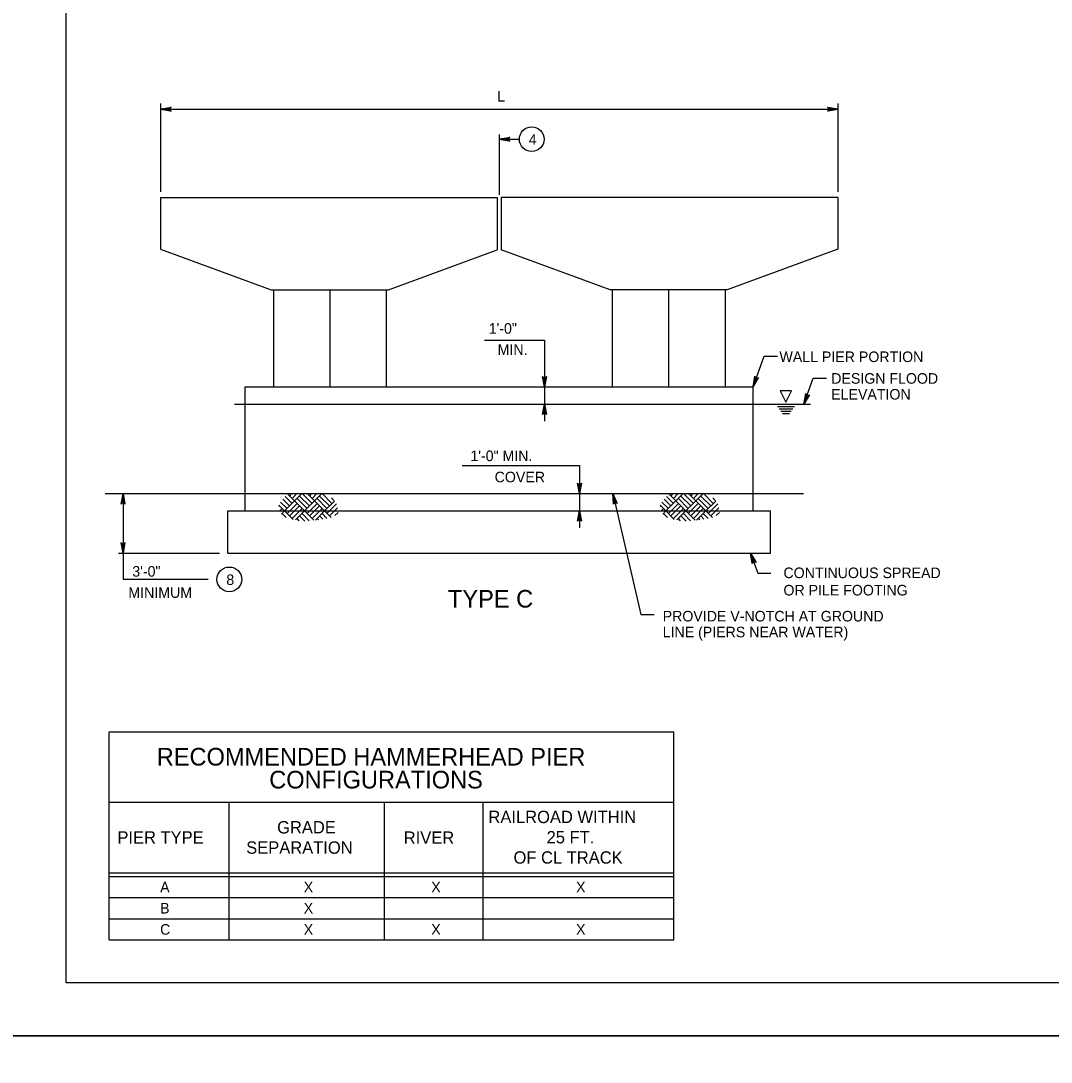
# Model space of a CAD drawing. Extents: x 646165 to 651486, y 296916 to 299292.
# Drawn here: x 648975.7 to 649267.7, y 298096.8 to 298392 of the extents above; entities that cross this region are included whole.
import ezdxf

# ---------------------------------------------------------------- set-up
doc = ezdxf.new("R2010")
doc.units = 0
for name, color, linetype in [('2', 7, 'Continuous'), ('34', 7, 'Continuous'), ('50', 7, 'Continuous'), ('51', 7, 'Continuous'), ('52', 7, 'Continuous'), ('53', 7, 'Continuous'), ('56', 7, 'Continuous'), ('PLT-BNDY', 7, 'Continuous')]:
    doc.layers.add(name, color=color, linetype=linetype)

msp = doc.modelspace()

# ---------------------------------------------------------------- linework, layer by layer
at = {"layer": '2'}
for p, q in [((648988.59, 298119.25), (648988.59, 298683.25)), ((649774.59, 298119.25), (648988.59, 298119.25))]:
    msp.add_line(p, q, dxfattribs=at)
at = {"layer": '34'}
for p, q in [((649192.53, 298286.09), (649192.53, 298286.09)), ((649036.23, 298283.35), (649199.51, 298283.35)), ((649190.18, 298282.68), (649194.97, 298282.68)), ((649190.65, 298282.01), (649194.49, 298282.01)), ((649191.13, 298281.35), (649194.01, 298281.35)), ((649191.61, 298280.68), (649193.53, 298280.68)), ((648999.57, 298257.97), (649197.5, 298257.97))]:
    msp.add_line(p, q, dxfattribs=at)
msp.add_lwpolyline([(649192.53, 298283.88), (649194.13, 298287.08), (649190.93, 298287.08), (649192.53, 298283.88)], dxfattribs=at)
at = {"layer": '50'}
for p, q in [((649111.29, 298359.82), (649111.29, 298342.67)), ((649063.29, 298315.72), (649063.29, 298288.23)), ((649159.29, 298315.72), (649159.29, 298288.23))]:
    msp.add_line(p, q, dxfattribs=at)
at = {"layer": '51'}
for p, q in [((649015.29, 298341.94), (649110.76, 298341.94)), ((649015.29, 298341.94), (649015.29, 298327.32)), ((649110.76, 298341.94), (649110.76, 298327.12)), ((649207.3, 298341.94), (649111.83, 298341.94)), ((649111.83, 298341.94), (649111.83, 298327.12)), ((649207.3, 298341.94), (649207.3, 298327.32)), ((649015.29, 298327.32), (649046.69, 298315.72)), ((649079.89, 298315.72), (649110.76, 298327.12)), ((649142.7, 298315.72), (649111.83, 298327.12)), ((649207.3, 298327.32), (649175.9, 298315.72)), ((649046.69, 298315.72), (649079.89, 298315.72)), ((649047.29, 298315.72), (649047.29, 298288.23)), ((649079.29, 298315.72), (649079.29, 298288.23)), ((649175.9, 298315.72), (649142.7, 298315.72)), ((649143.3, 298315.72), (649143.3, 298288.23)), ((649175.3, 298315.72), (649175.3, 298288.23)), ((649039.29, 298288.23), (649183.3, 298288.23)), ((649039.29, 298253.09), (649039.29, 298288.23)), ((649183.3, 298253.09), (649183.3, 298288.23)), ((649034.42, 298253.09), (649188.17, 298253.09)), ((649034.42, 298241.09), (649034.42, 298253.09)), ((649188.17, 298241.09), (649188.17, 298253.09)), ((649034.42, 298241.09), (649188.17, 298241.09))]:
    msp.add_line(p, q, dxfattribs=at)
at = {"layer": '52'}
for p, q in [((649015.29, 298368.54), (649015.29, 298343.54)), ((649015.29, 298366.94), (649207.3, 298366.94)), ((649207.3, 298368.54), (649207.3, 298343.54)), ((649111.29, 298358.45), (649117.01, 298358.45)), ((649107.1, 298301.51), (649124.11, 298301.51)), ((649124.11, 298301.51), (649124.11, 298278.54)), ((649100.78, 298265.89), (649134.02, 298265.89)), ((649134.02, 298265.89), (649134.02, 298248.29)), ((649004.67, 298257.97), (649004.67, 298233.7)), ((649003.43, 298241.09), (649031.99, 298241.09)), ((649004.67, 298233.7), (649028.77, 298233.7)), ((649000.78, 298131.44), (649000.78, 298190.44)), ((649000.78, 298190.44), (649160.78, 298190.44)), ((649160.78, 298131.44), (649160.78, 298190.44)), ((649000.78, 298170.44), (649160.78, 298170.44)), ((649034.78, 298131.44), (649034.78, 298170.44)), ((649078.78, 298131.44), (649078.78, 298170.44)), ((649106.78, 298131.44), (649106.78, 298170.44)), ((649160.78, 298131.44), (649160.78, 298170.44)), ((649000.78, 298150.44), (649160.78, 298150.44)), ((649000.78, 298149.44), (649160.78, 298149.44)), ((649000.78, 298143.44), (649160.78, 298143.44)), ((649000.78, 298137.44), (649160.78, 298137.44)), ((649000.78, 298131.44), (649160.78, 298131.44))]:
    msp.add_line(p, q, dxfattribs=at)
for points in [[(649015.29, 298366.94), (649018.28, 298367.5), (649018.16, 298367.42), (649018.05, 298367.34), (649017.99, 298367.24), (649017.93, 298367.14), (649017.91, 298367.04), (649017.89, 298366.94), (649017.91, 298366.84), (649017.93, 298366.74), (649017.99, 298366.64), (649018.05, 298366.54), (649018.16, 298366.46), (649018.28, 298366.38), (649015.29, 298366.94), (649018.16, 298366.46), (649018.05, 298366.54), (649015.29, 298366.94), (649017.99, 298366.64), (649017.93, 298366.74), (649015.29, 298366.94), (649017.91, 298366.84), (649017.89, 298366.94), (649015.29, 298366.94), (649017.91, 298367.04), (649017.93, 298367.14), (649015.29, 298366.94), (649017.99, 298367.24), (649018.05, 298367.34), (649015.29, 298366.94), (649018.16, 298367.42)], [(649207.3, 298366.94), (649204.31, 298366.38), (649204.43, 298366.46), (649204.54, 298366.54), (649204.6, 298366.64), (649204.66, 298366.74), (649204.68, 298366.84), (649204.7, 298366.94), (649204.68, 298367.04), (649204.66, 298367.14), (649204.6, 298367.24), (649204.54, 298367.34), (649204.43, 298367.42), (649204.31, 298367.5), (649207.3, 298366.94), (649204.43, 298367.42), (649204.54, 298367.34), (649207.3, 298366.94), (649204.6, 298367.24), (649204.66, 298367.14), (649207.3, 298366.94), (649204.68, 298367.04), (649204.7, 298366.94), (649207.3, 298366.94), (649204.68, 298366.84), (649204.66, 298366.74), (649207.3, 298366.94), (649204.6, 298366.64), (649204.54, 298366.54), (649207.3, 298366.94), (649204.43, 298366.46)], [(649111.29, 298358.45), (649114.28, 298359.01), (649114.16, 298358.93), (649114.05, 298358.85), (649113.99, 298358.75), (649113.93, 298358.65), (649113.91, 298358.55), (649113.89, 298358.45), (649113.91, 298358.35), (649113.93, 298358.25), (649113.99, 298358.15), (649114.05, 298358.05), (649114.16, 298357.97), (649114.28, 298357.89), (649111.29, 298358.45), (649114.16, 298357.97), (649114.05, 298358.05), (649111.29, 298358.45), (649113.99, 298358.15), (649113.93, 298358.25), (649111.29, 298358.45), (649113.91, 298358.35), (649113.89, 298358.45), (649111.29, 298358.45), (649113.91, 298358.55), (649113.93, 298358.65), (649111.29, 298358.45), (649113.99, 298358.75), (649114.05, 298358.85), (649111.29, 298358.45), (649114.16, 298358.93)], [(649183.3, 298288.23), (649186.42, 298296.89), (649190.13, 298296.89)], [(649124.11, 298288.22), (649123.55, 298291.21), (649123.63, 298291.09), (649123.71, 298290.98), (649123.81, 298290.92), (649123.91, 298290.86), (649124.01, 298290.84), (649124.11, 298290.82), (649124.21, 298290.84), (649124.31, 298290.86), (649124.41, 298290.92), (649124.51, 298290.98), (649124.59, 298291.09), (649124.67, 298291.21), (649124.11, 298288.22), (649124.59, 298291.09), (649124.51, 298290.98), (649124.11, 298288.22), (649124.41, 298290.92), (649124.31, 298290.86), (649124.11, 298288.22), (649124.21, 298290.84), (649124.11, 298290.82), (649124.11, 298288.22), (649124.01, 298290.84), (649123.91, 298290.86), (649124.11, 298288.22), (649123.81, 298290.92), (649123.71, 298290.98), (649124.11, 298288.22), (649123.63, 298291.09)], [(649183.3, 298288.23), (649183.78, 298291.22), (649183.82, 298291.09), (649183.85, 298290.95), (649183.93, 298290.86), (649184, 298290.77), (649184.09, 298290.72), (649184.18, 298290.67), (649184.28, 298290.66), (649184.38, 298290.64), (649184.49, 298290.66), (649184.61, 298290.68), (649184.72, 298290.76), (649184.83, 298290.84), (649183.3, 298288.23), (649184.72, 298290.76), (649184.61, 298290.68), (649183.3, 298288.23), (649184.49, 298290.66), (649184.38, 298290.64), (649183.3, 298288.23), (649184.28, 298290.66), (649184.18, 298290.67), (649183.3, 298288.23), (649184.09, 298290.72), (649184, 298290.77), (649183.3, 298288.23), (649183.93, 298290.86), (649183.85, 298290.95), (649183.3, 298288.23), (649183.82, 298291.09)], [(649197.68, 298283.35), (649200.32, 298290.66), (649204.03, 298290.66)], [(649197.68, 298283.35), (649198.17, 298286.34), (649198.21, 298286.21), (649198.24, 298286.07), (649198.32, 298285.98), (649198.39, 298285.89), (649198.48, 298285.84), (649198.57, 298285.79), (649198.67, 298285.78), (649198.77, 298285.76), (649198.88, 298285.78), (649198.99, 298285.8), (649199.11, 298285.88), (649199.22, 298285.96), (649197.68, 298283.35), (649199.11, 298285.88), (649198.99, 298285.8), (649197.68, 298283.35), (649198.88, 298285.78), (649198.77, 298285.76), (649197.68, 298283.35), (649198.67, 298285.78), (649198.57, 298285.79), (649197.68, 298283.35), (649198.48, 298285.84), (649198.39, 298285.89), (649197.68, 298283.35), (649198.32, 298285.98), (649198.24, 298286.07), (649197.68, 298283.35), (649198.21, 298286.21)], [(649124.11, 298283.35), (649124.67, 298280.37), (649124.59, 298280.48), (649124.51, 298280.6), (649124.41, 298280.65), (649124.31, 298280.71), (649124.21, 298280.73), (649124.11, 298280.75), (649124.01, 298280.73), (649123.91, 298280.71), (649123.81, 298280.65), (649123.71, 298280.6), (649123.63, 298280.48), (649123.55, 298280.37), (649124.11, 298283.35), (649123.63, 298280.48), (649123.71, 298280.6), (649124.11, 298283.35), (649123.81, 298280.65), (649123.91, 298280.71), (649124.11, 298283.35), (649124.01, 298280.73), (649124.11, 298280.75), (649124.11, 298283.35), (649124.21, 298280.73), (649124.31, 298280.71), (649124.11, 298283.35), (649124.41, 298280.65), (649124.51, 298280.6), (649124.11, 298283.35), (649124.59, 298280.48)], [(649134.02, 298257.97), (649133.46, 298260.95), (649133.54, 298260.84), (649133.62, 298260.72), (649133.72, 298260.66), (649133.82, 298260.6), (649133.92, 298260.58), (649134.02, 298260.57), (649134.12, 298260.58), (649134.22, 298260.6), (649134.32, 298260.66), (649134.42, 298260.72), (649134.5, 298260.84), (649134.58, 298260.95), (649134.02, 298257.97), (649134.5, 298260.84), (649134.42, 298260.72), (649134.02, 298257.97), (649134.32, 298260.66), (649134.22, 298260.6), (649134.02, 298257.97), (649134.12, 298260.58), (649134.02, 298260.57), (649134.02, 298257.97), (649133.92, 298260.58), (649133.82, 298260.6), (649134.02, 298257.97), (649133.72, 298260.66), (649133.62, 298260.72), (649134.02, 298257.97), (649133.54, 298260.84)], [(649004.67, 298257.97), (649005.23, 298254.98), (649005.15, 298255.1), (649005.07, 298255.21), (649004.97, 298255.27), (649004.87, 298255.33), (649004.77, 298255.35), (649004.67, 298255.37), (649004.57, 298255.35), (649004.47, 298255.33), (649004.37, 298255.27), (649004.27, 298255.21), (649004.19, 298255.1), (649004.11, 298254.98), (649004.67, 298257.97), (649004.19, 298255.1), (649004.27, 298255.21), (649004.67, 298257.97), (649004.37, 298255.27), (649004.47, 298255.33), (649004.67, 298257.97), (649004.57, 298255.35), (649004.67, 298255.37), (649004.67, 298257.97), (649004.77, 298255.35), (649004.87, 298255.33), (649004.67, 298257.97), (649004.97, 298255.27), (649005.07, 298255.21), (649004.67, 298257.97), (649005.15, 298255.1)], [(649143.53, 298257.97), (649151.46, 298223.64), (649155.17, 298223.64)], [(649143.53, 298257.97), (649144.74, 298255.19), (649144.54, 298255.38), (649144.32, 298255.45), (649144.11, 298255.43), (649143.93, 298255.36), (649143.76, 298255.2), (649143.65, 298254.94), (649143.53, 298257.97), (649143.76, 298255.2), (649143.93, 298255.36), (649143.53, 298257.97), (649144.11, 298255.43), (649144.32, 298255.45), (649143.53, 298257.97), (649144.54, 298255.38)], [(649134.02, 298253.09), (649134.58, 298250.11), (649134.5, 298250.22), (649134.42, 298250.34), (649134.32, 298250.4), (649134.22, 298250.46), (649134.12, 298250.47), (649134.02, 298250.49), (649133.92, 298250.47), (649133.82, 298250.46), (649133.72, 298250.4), (649133.62, 298250.34), (649133.54, 298250.22), (649133.46, 298250.11), (649134.02, 298253.09), (649133.54, 298250.22), (649133.62, 298250.34), (649134.02, 298253.09), (649133.72, 298250.4), (649133.82, 298250.46), (649134.02, 298253.09), (649133.92, 298250.47), (649134.02, 298250.49), (649134.02, 298253.09), (649134.12, 298250.47), (649134.22, 298250.46), (649134.02, 298253.09), (649134.32, 298250.4), (649134.42, 298250.34), (649134.02, 298253.09), (649134.5, 298250.22)], [(649004.67, 298241.09), (649004.11, 298244.07), (649004.19, 298243.96), (649004.27, 298243.84), (649004.37, 298243.78), (649004.47, 298243.73), (649004.57, 298243.71), (649004.67, 298243.69), (649004.77, 298243.71), (649004.87, 298243.73), (649004.97, 298243.78), (649005.07, 298243.84), (649005.15, 298243.96), (649005.23, 298244.07), (649004.67, 298241.09), (649005.15, 298243.96), (649005.07, 298243.84), (649004.67, 298241.09), (649004.97, 298243.78), (649004.87, 298243.73), (649004.67, 298241.09), (649004.77, 298243.71), (649004.67, 298243.69), (649004.67, 298241.09), (649004.57, 298243.71), (649004.47, 298243.73), (649004.67, 298241.09), (649004.37, 298243.78), (649004.27, 298243.84), (649004.67, 298241.09), (649004.19, 298243.96)], [(649182.56, 298241.09), (649184.59, 298235.45), (649188.3, 298235.45)], [(649182.56, 298241.09), (649184.09, 298238.47), (649183.98, 298238.56), (649183.87, 298238.64), (649183.75, 298238.66), (649183.64, 298238.68), (649183.54, 298238.66), (649183.44, 298238.64), (649183.35, 298238.59), (649183.26, 298238.54), (649183.19, 298238.46), (649183.11, 298238.37), (649183.08, 298238.23), (649183.04, 298238.1), (649182.56, 298241.09), (649183.08, 298238.23), (649183.11, 298238.37), (649182.56, 298241.09), (649183.19, 298238.46), (649183.26, 298238.54), (649182.56, 298241.09), (649183.35, 298238.59), (649183.44, 298238.64), (649182.56, 298241.09), (649183.54, 298238.66), (649183.64, 298238.68), (649182.56, 298241.09), (649183.75, 298238.66), (649183.87, 298238.64), (649182.56, 298241.09), (649183.98, 298238.56)]]:
    msp.add_lwpolyline(points, dxfattribs=at)
for centre in [(649120.51, 298358.45), (649034.8, 298233.65)]:
    msp.add_circle(centre, 3.5, dxfattribs=at)
at = {"layer": '56'}
for p, q in [((649053.29, 298255.87), (649051.27, 298257.89)), ((649051.88, 298257.28), (649052.56, 298257.97)), ((649052.58, 298256.57), (649053.98, 298257.97)), ((649053.29, 298255.87), (649055.39, 298257.97)), ((649058.24, 298255.16), (649055.43, 298257.97)), ((649058.95, 298255.87), (649056.85, 298257.97)), ((649057.53, 298257.28), (649058.22, 298257.97)), ((649058.24, 298256.57), (649059.64, 298257.97)), ((649058.95, 298255.87), (649061.05, 298257.97)), ((649063.9, 298255.16), (649061.09, 298257.97)), ((649161.37, 298255.87), (649159.34, 298257.89)), ((649159.95, 298257.28), (649160.64, 298257.97)), ((649160.66, 298256.57), (649162.05, 298257.97)), ((649161.37, 298255.87), (649163.47, 298257.97)), ((649166.32, 298255.16), (649163.51, 298257.97)), ((649167.02, 298255.87), (649164.92, 298257.97)), ((649165.61, 298257.28), (649166.3, 298257.97)), ((649166.32, 298256.57), (649167.71, 298257.97)), ((649167.02, 298255.87), (649169.12, 298257.97)), ((649171.97, 298255.16), (649169.16, 298257.97)), ((649051.17, 298253.75), (649049.33, 298255.58)), ((649051.88, 298254.45), (649049.98, 298256.35)), ((649050.46, 298253.04), (649053.29, 298255.87)), ((649052.58, 298255.16), (649050.62, 298257.12)), ((649051.17, 298252.33), (649054, 298255.16)), ((649056.12, 298253.04), (649053.29, 298255.87)), ((649056.83, 298253.75), (649054, 298256.57)), ((649057.53, 298254.45), (649054.71, 298257.28)), ((649056.12, 298253.04), (649058.95, 298255.87)), ((649056.83, 298252.33), (649059.66, 298255.16)), ((649061.78, 298253.04), (649058.95, 298255.87)), ((649062.48, 298253.75), (649059.66, 298256.57)), ((649063.19, 298254.45), (649060.36, 298257.28)), ((649061.78, 298253.04), (649064.59, 298255.85)), ((649062.48, 298252.33), (649065.18, 298255.03)), ((649064.53, 298255.94), (649063.73, 298256.75)), ((649063.9, 298256.57), (649063.92, 298256.59)), ((649159.24, 298253.75), (649157.41, 298255.58)), ((649159.95, 298254.45), (649158.05, 298256.35)), ((649158.54, 298253.04), (649161.37, 298255.87)), ((649160.66, 298255.16), (649158.7, 298257.12)), ((649159.24, 298252.33), (649162.07, 298255.16)), ((649164.19, 298253.04), (649161.37, 298255.87)), ((649164.9, 298253.75), (649162.07, 298256.57)), ((649165.61, 298254.45), (649162.78, 298257.28)), ((649164.19, 298253.04), (649167.02, 298255.87)), ((649164.9, 298252.33), (649167.73, 298255.16)), ((649169.85, 298253.04), (649167.02, 298255.87)), ((649170.56, 298253.75), (649167.73, 298256.57)), ((649171.27, 298254.45), (649168.44, 298257.28)), ((649169.85, 298253.04), (649172.67, 298255.85)), ((649170.56, 298252.33), (649173.26, 298255.03)), ((649172.61, 298255.94), (649171.8, 298256.75)), ((649171.97, 298256.57), (649171.99, 298256.59)), ((649050.46, 298253.04), (649048.82, 298254.68)), ((649048.86, 298254.27), (649049.05, 298254.45)), ((649048.99, 298252.98), (649049.76, 298253.75)), ((649049.61, 298252.18), (649050.46, 298253.04)), ((649050.94, 298251.15), (649049.76, 298252.33)), ((649052.85, 298250.65), (649050.46, 298253.04)), ((649051.88, 298251.62), (649054.71, 298254.45)), ((649052.58, 298250.92), (649055.41, 298253.75)), ((649053.58, 298250.5), (649056.12, 298253.04)), ((649057.46, 298250.28), (649055.41, 298252.33)), ((649058.75, 298250.41), (649056.12, 298253.04)), ((649057.53, 298251.62), (649060.36, 298254.45)), ((649058.24, 298250.92), (649061.07, 298253.75)), ((649059.19, 298250.45), (649061.78, 298253.04)), ((649062.45, 298250.95), (649061.07, 298252.33)), ((649063.64, 298251.18), (649061.78, 298253.04)), ((649063.19, 298251.62), (649065.49, 298253.92)), ((649064.75, 298251.77), (649065.62, 298252.63)), ((649158.54, 298253.04), (649156.9, 298254.68)), ((649156.94, 298254.27), (649157.12, 298254.45)), ((649157.07, 298252.98), (649157.83, 298253.75)), ((649157.68, 298252.18), (649158.54, 298253.04)), ((649159.02, 298251.15), (649157.83, 298252.33)), ((649160.92, 298250.65), (649158.54, 298253.04)), ((649159.95, 298251.62), (649162.78, 298254.45)), ((649160.66, 298250.92), (649163.49, 298253.75)), ((649161.65, 298250.5), (649164.19, 298253.04)), ((649165.53, 298250.28), (649163.49, 298252.33)), ((649166.83, 298250.41), (649164.19, 298253.04)), ((649165.61, 298251.62), (649168.44, 298254.45)), ((649166.32, 298250.92), (649169.14, 298253.75)), ((649167.26, 298250.45), (649169.85, 298253.04)), ((649170.52, 298250.95), (649169.14, 298252.33)), ((649171.71, 298251.18), (649169.85, 298253.04)), ((649171.27, 298251.62), (649173.56, 298253.92)), ((649172.83, 298251.77), (649173.69, 298252.63)), ((649054.64, 298250.27), (649054, 298250.92)), ((649056.17, 298250.16), (649054.71, 298251.62)), ((649060.04, 298250.53), (649059.66, 298250.92)), ((649061.26, 298250.73), (649060.36, 298251.62)), ((649162.72, 298250.27), (649162.07, 298250.92)), ((649164.24, 298250.16), (649162.78, 298251.62)), ((649168.12, 298250.53), (649167.73, 298250.92)), ((649169.33, 298250.73), (649168.44, 298251.62))]:
    msp.add_line(p, q, dxfattribs=at)
at = {"layer": 'PLT-BNDY'}
for points in [[(648948.59, 298698.25), (649789.59, 298698.25), (649789.59, 298104.25), (648948.59, 298104.25)], [(648948.59, 298104.25), (649789.59, 298104.25), (649789.59, 297510.25), (648948.59, 297510.25)]]:
    msp.add_lwpolyline(points, close=True, dxfattribs=at)

# ---------------------------------------------------------------- texts
at = {"layer": '53'}
for s, height, p in [('L', 3, (649110.7, 298369.12)), ('4', 3, (649119.66, 298356.86)), ('1\'-0"', 3, (649108.32, 298303.3)), ('MIN.', 3, (649110.86, 298297.3)), ('WALL PIER PORTION', 3, (649190.73, 298295.26)), ('DESIGN FLOOD', 3, (649205.4, 298289.12)), ('ELEVATION', 3, (649205.4, 298284.62)), ('1\'-0" MIN.', 3, (649103.13, 298267.17)), ('COVER', 3, (649110.01, 298261.17)), (' 3\'-0"', 3, (649006.19, 298234.41)), ('CONTINUOUS SPREAD', 3, (649191.86, 298234)), ('8', 3, (649033.95, 298232.05)), ('MINIMUM', 3, (649006.19, 298228.41)), ('OR PILE FOOTING', 3, (649191.86, 298229.08)), ('TYPE C', 5, (649096.77, 298225.65)), ('PROVIDE V-NOTCH AT GROUND', 3, (649157.63, 298221.71)), ('LINE (PIERS NEAR WATER)', 3, (649157.63, 298217.21)), ('RECOMMENDED HAMMERHEAD PIER', 5, (649014.23, 298180.86)), (' CONFIGURATIONS', 5, (649044.25, 298174.36)), ('RAILROAD WITHIN', 3.5, (649108.25, 298164.54)), ('GRADE', 3.5, (649048.35, 298161.6)), ('PIER TYPE', 3.5, (649003.08, 298158.74)), ('RIVER', 3.5, (649084.24, 298158.66)), ('25 FT.', 3.5, (649124.73, 298158.79)), ('SEPARATION', 3.5, (649039.59, 298155.85)), ('OF CL TRACK', 3.5, (649115.35, 298153.04)), ('A', 3, (649015.19, 298144.9)), ('X', 3, (649055.89, 298144.9)), ('X', 3, (649092.04, 298144.9)), ('X', 3, (649133.08, 298144.9)), ('B', 3, (649015.19, 298138.9)), ('X', 3, (649055.89, 298138.9)), ('C', 3, (649015.19, 298132.9)), ('X', 3, (649055.89, 298132.9)), ('X', 3, (649092.04, 298132.9)), ('X', 3, (649133.08, 298132.9))]:
    msp.add_text(s, height=height, dxfattribs=at).set_placement(p)

doc.saveas('drawing.dxf')
